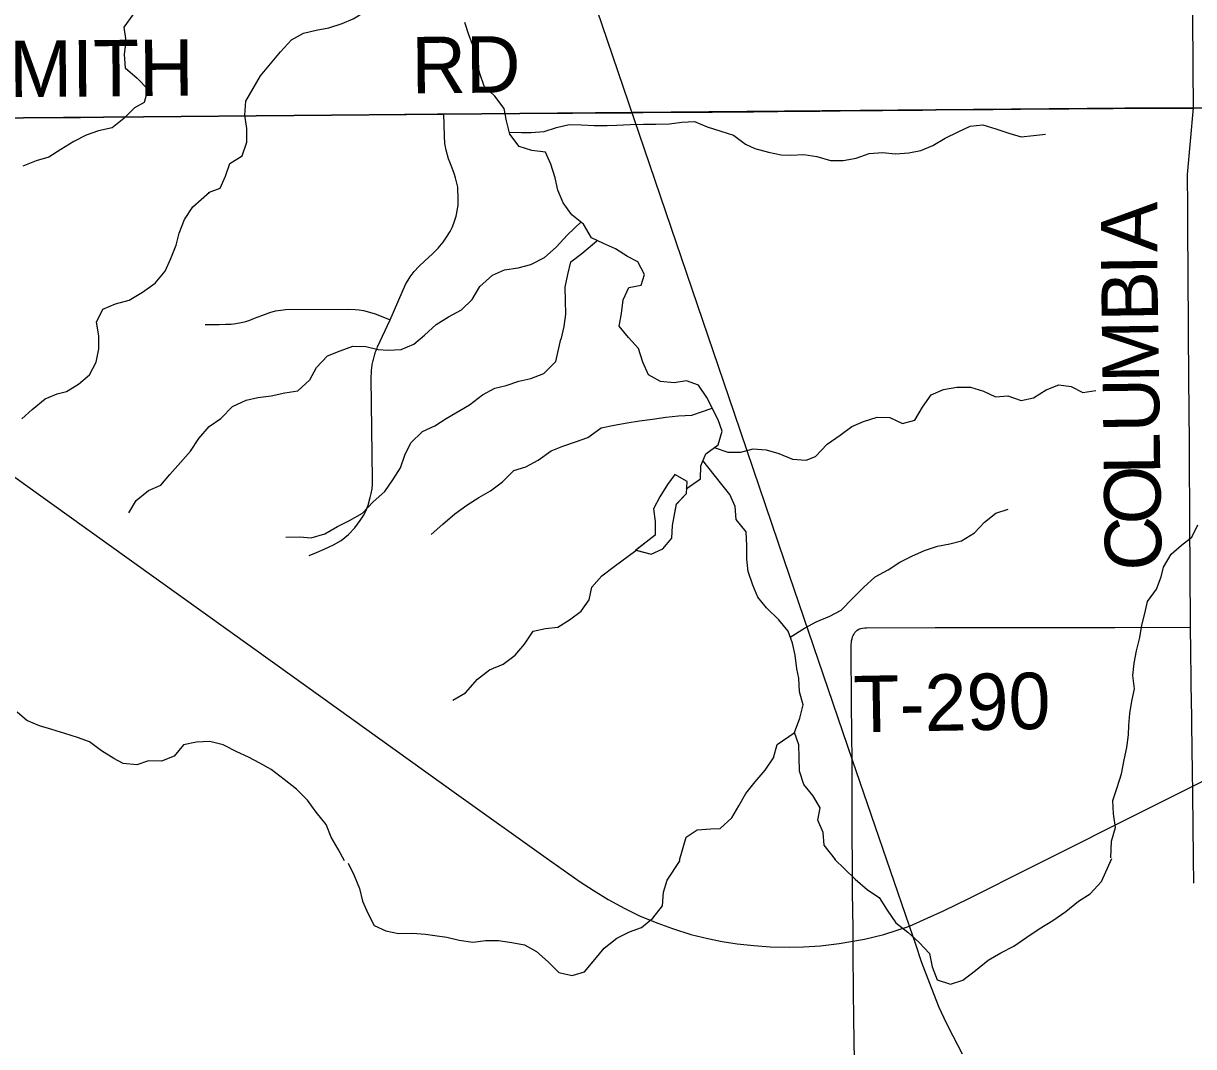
# Model space of a CAD drawing. Extents: x 0 to 34, y 0 to 22.
# Drawn here: x 2.53 to 3.119, y 15.133 to 15.648 of the extents above; entities that cross this region are included whole.
import ezdxf

# ---------------------------------------------------------------- set-up
doc = ezdxf.new("R2010")
doc.units = 0
for name, color, linetype in [('GM_X_County_Road', 7, 'Continuous'), ('GM_X_County_Road_Text', 7, 'Continuous'), ('GM_X_Minor_Lake', 7, 'Continuous'), ('GM_X_Minor_River', 7, 'Continuous'), ('GM_X_Rail_Line', 7, 'Continuous'), ('GM_X_Rail_Line_Text', 7, 'Continuous'), ('GM_X_Township_Road', 7, 'Continuous'), ('GM_X_Township_Road_Text', 7, 'Continuous')]:
    doc.layers.add(name, color=color, linetype=linetype)

msp = doc.modelspace()

# ---------------------------------------------------------------- linework, layer by layer
at = {"layer": 'GM_X_County_Road'}
for points in [[(3.11924, 15.60584), (3.11919, 15.62575), (3.11907, 15.63753), (3.11904, 15.64142), (3.1189, 15.65565)], [(2.82037, 15.60323), (2.82952, 15.60328), (2.83633, 15.60332), (2.84224, 15.60337), (2.86378, 15.60353), (2.87295, 15.60359), (2.87683, 15.60363), (2.89344, 15.60379), (2.89779, 15.60383), (2.91002, 15.60395), (2.92053, 15.60405), (2.9266, 15.60411), (2.93105, 15.60415), (2.94137, 15.60424), (2.95539, 15.60439), (2.96262, 15.60446), (2.97548, 15.60458), (2.98287, 15.60465), (2.98978, 15.60472), (3.0039, 15.60486), (3.01836, 15.605), (3.03215, 15.60513), (3.04401, 15.60525), (3.05014, 15.6053), (3.05658, 15.60534), (3.07883, 15.60549), (3.08802, 15.60555), (3.10679, 15.60568), (3.11614, 15.60573), (3.11924, 15.60584)], [(3.11944, 15.21545), (3.11928, 15.22787), (3.11913, 15.24491), (3.11898, 15.25972), (3.11892, 15.26446), (3.11882, 15.26808), (3.11877, 15.27142), (3.11843, 15.29541), (3.11838, 15.29911), (3.11814, 15.31545), (3.1181, 15.31873), (3.1179, 15.33203), (3.11775, 15.34438), (3.11759, 15.37407), (3.11747, 15.39539), (3.11739, 15.41152), (3.11735, 15.41775), (3.1173, 15.4281), (3.11726, 15.43527), (3.11722, 15.44112), (3.11715, 15.44934), (3.11709, 15.4556), (3.11699, 15.46744), (3.1169, 15.47928), (3.11686, 15.48348), (3.1168, 15.49089), (3.11674, 15.50017), (3.11662, 15.51676), (3.11654, 15.52922), (3.11648, 15.5378), (3.11636, 15.55539), (3.11625, 15.57218), (3.11924, 15.60584)], [(3.11924, 15.60584), (3.17271, 15.60608), (3.20138, 15.6063), (3.21528, 15.6064), (3.22942, 15.60651), (3.2436, 15.60662), (3.25787, 15.60672), (3.2722, 15.60683), (3.28643, 15.60694), (3.30072, 15.60704)], [(2.52668, 15.60066), (2.55877, 15.60097), (2.58238, 15.60119), (2.60104, 15.60137), (2.61493, 15.6015), (2.61972, 15.60155), (2.64145, 15.60176), (2.65811, 15.60192), (2.66756, 15.60201), (2.67183, 15.60205), (2.68886, 15.60221), (2.70243, 15.60233), (2.71219, 15.60243), (2.72201, 15.60253), (2.73341, 15.60264), (2.73861, 15.60269), (2.74187, 15.60272), (2.75121, 15.60281), (2.76164, 15.60291), (2.76591, 15.60295), (2.78188, 15.60301), (2.80664, 15.60315), (2.82037, 15.60323)]]:
    msp.add_lwpolyline(points, dxfattribs=at)
at = {"layer": 'GM_X_Minor_Lake'}
for points in [[(2.8592, 15.40654), (2.86397, 15.41165), (2.86438, 15.41774), (2.85813, 15.4212), (2.8545, 15.41608), (2.85048, 15.41002), (2.84741, 15.40395), (2.84814, 15.39748), (2.84829, 15.39063), (2.83829, 15.383)], [(2.85888, 15.40621), (2.86397, 15.41165), (2.86438, 15.41774), (2.85813, 15.4212), (2.8545, 15.41608), (2.85048, 15.41002), (2.84741, 15.40395), (2.84814, 15.39748), (2.84829, 15.39063), (2.83844, 15.38311)], [(2.83809, 15.3832), (2.84616, 15.38113), (2.85206, 15.38376), (2.85664, 15.38906), (2.85686, 15.39552), (2.85892, 15.40639)], [(2.83844, 15.38311), (2.84616, 15.38113), (2.85206, 15.38376), (2.85664, 15.38906), (2.85686, 15.39552), (2.85888, 15.40621)]]:
    msp.add_lwpolyline(points, dxfattribs=at)
at = {"layer": 'GM_X_Minor_River'}
for points in [[(2.62329, 15.56308), (2.62917, 15.56538), (2.6318, 15.57129), (2.63405, 15.57776), (2.6403, 15.58159), (2.64255, 15.58845), (2.64251, 15.59529), (2.64153, 15.60214), (2.64207, 15.60918), (2.64584, 15.61547), (2.64942, 15.62195), (2.65452, 15.62786), (2.65962, 15.63397), (2.66509, 15.64007), (2.67116, 15.64333), (2.67742, 15.64487), (2.68387, 15.64604), (2.69051, 15.64815), (2.69619, 15.65065), (2.70244, 15.65447), (2.70926, 15.65906), (2.72256, 15.66696)], [(2.58551, 15.65317), (2.5806, 15.64631), (2.58158, 15.63946), (2.58085, 15.63261), (2.58126, 15.62596), (2.58737, 15.62065), (2.59271, 15.61516), (2.59084, 15.60849), (2.5861, 15.60581), (2.58062, 15.60047), (2.57475, 15.5957), (2.56791, 15.59415), (2.56165, 15.59204), (2.5554, 15.58879), (2.54896, 15.58477), (2.54289, 15.58095), (2.53644, 15.57902), (2.5298, 15.57634)], [(2.87994, 15.44872), (2.8743, 15.45994), (2.87009, 15.46621), (2.864, 15.46828), (2.85774, 15.4673), (2.8509, 15.46804), (2.84481, 15.47144), (2.84193, 15.47771), (2.83981, 15.48455), (2.83484, 15.49023), (2.83007, 15.49592), (2.83118, 15.5022), (2.83209, 15.50905), (2.83491, 15.51534), (2.84117, 15.51651), (2.84286, 15.52184), (2.83941, 15.52829), (2.83427, 15.53094), (2.82817, 15.53472), (2.82227, 15.53755), (2.81618, 15.54038), (2.81216, 15.54721), (2.80625, 15.55195), (2.80185, 15.55802), (2.79916, 15.56428), (2.79781, 15.57056), (2.79568, 15.5774), (2.793, 15.58347), (2.78615, 15.58421), (2.77969, 15.58628), (2.7751, 15.59254), (2.77336, 15.59919), (2.77219, 15.60546), (2.76741, 15.61172), (2.76207, 15.61665), (2.75995, 15.62311), (2.75802, 15.62957), (2.75685, 15.63603), (2.75435, 15.64249), (2.75242, 15.64876)], [(2.77472, 15.59349), (2.78098, 15.59332), (2.78573, 15.59334), (2.79238, 15.59393), (2.79845, 15.59586), (2.8049, 15.5974), (2.81097, 15.59723), (2.81743, 15.59688), (2.82408, 15.5969), (2.82883, 15.59711), (2.83567, 15.59732), (2.84231, 15.59754), (2.84858, 15.59756), (2.85542, 15.59777), (2.86168, 15.59856), (2.86795, 15.59896), (2.87442, 15.59613), (2.88126, 15.59406), (2.88773, 15.592), (2.89364, 15.58745), (2.8984, 15.58538), (2.90525, 15.5835), (2.91171, 15.58219), (2.91646, 15.58202), (2.92311, 15.58223), (2.92957, 15.5813), (2.93642, 15.57924), (2.94287, 15.57926), (2.94951, 15.58043), (2.95596, 15.58273), (2.96261, 15.58333), (2.96926, 15.58259), (2.9759, 15.58318), (2.98197, 15.58435), (2.98804, 15.58684), (2.99429, 15.59048), (3.00073, 15.59374), (3.0068, 15.59661), (3.01325, 15.59721), (3.01972, 15.59514), (3.02638, 15.59307), (3.03246, 15.59119), (3.03873, 15.59178), (3.0448, 15.59256)], [(2.52924, 15.44918), (2.53454, 15.45396), (2.54097, 15.45931), (2.54704, 15.4618), (2.55178, 15.46296), (2.55784, 15.4666), (2.56333, 15.47137), (2.56672, 15.47766), (2.56801, 15.48451), (2.56798, 15.49098), (2.56681, 15.49782), (2.57001, 15.50449), (2.57645, 15.50718), (2.58328, 15.50892), (2.5901, 15.51293), (2.59635, 15.51752), (2.60145, 15.52363), (2.60427, 15.52991), (2.60708, 15.53658), (2.60857, 15.54267), (2.6112, 15.54953), (2.61535, 15.55601), (2.62382, 15.56331)], [(2.58322, 15.40183), (2.5868, 15.40812), (2.59304, 15.41309), (2.5993, 15.41577), (2.60383, 15.42111), (2.60912, 15.42722), (2.61422, 15.43295), (2.61837, 15.43924), (2.62366, 15.44534), (2.62953, 15.44936), (2.63539, 15.45547), (2.64221, 15.45853), (2.64809, 15.45989), (2.65492, 15.46086), (2.66176, 15.46222), (2.66821, 15.46338), (2.67426, 15.46892), (2.67765, 15.47502), (2.68313, 15.48094), (2.68957, 15.48343), (2.69602, 15.48574), (2.70248, 15.48557), (2.70876, 15.48407), (2.71351, 15.48371), (2.72034, 15.48411), (2.7266, 15.4868), (2.73208, 15.49138), (2.73794, 15.49673), (2.74419, 15.50056), (2.75064, 15.504), (2.75612, 15.50935), (2.75989, 15.51583), (2.76632, 15.52156), (2.77238, 15.52425), (2.77922, 15.52522), (2.78567, 15.52696), (2.79249, 15.5304), (2.79835, 15.53556), (2.80402, 15.54186), (2.81098, 15.54838)], [(2.80085, 15.48916), (2.80234, 15.49563), (2.80326, 15.50191), (2.80304, 15.50857), (2.80281, 15.51541), (2.8043, 15.52189), (2.80579, 15.52817), (2.81128, 15.53237), (2.8189, 15.53886)], [(2.66229, 15.38956), (2.66912, 15.38978), (2.67502, 15.38923), (2.68184, 15.39134), (2.68828, 15.39498), (2.69435, 15.39805), (2.70079, 15.40168), (2.70627, 15.40741), (2.71213, 15.41257), (2.71609, 15.41848), (2.72005, 15.42458), (2.72211, 15.43086), (2.72512, 15.43715), (2.73098, 15.44288), (2.73724, 15.44575), (2.74292, 15.44939), (2.75466, 15.45628), (2.76128, 15.46125), (2.76754, 15.46469), (2.77323, 15.46605), (2.77949, 15.46816), (2.78556, 15.46951), (2.79219, 15.47201), (2.79824, 15.47812), (2.80065, 15.48929)], [(2.87799, 15.43476), (2.88488, 15.4324), (2.89133, 15.43243), (2.89759, 15.43416), (2.90405, 15.43361), (2.91052, 15.43173), (2.91737, 15.42891), (2.92421, 15.42836), (2.92895, 15.43028), (2.93481, 15.43639), (2.94144, 15.44098), (2.9473, 15.44537), (2.95318, 15.44787), (2.96001, 15.44998), (2.96646, 15.44982), (2.97275, 15.44679), (2.97901, 15.44853), (2.98277, 15.45501), (2.98711, 15.4613), (2.99337, 15.46399), (3.0002, 15.46515), (3.00704, 15.46518), (3.01351, 15.46311), (3.0196, 15.46028), (3.02586, 15.46087), (3.03252, 15.45842), (3.03878, 15.45978), (3.04503, 15.4638), (3.05148, 15.46629), (3.05775, 15.46555), (3.06365, 15.46253), (3.0701, 15.46351)], [(2.73541, 15.39097), (2.74127, 15.39612), (2.74732, 15.40147), (2.75338, 15.40568), (2.75944, 15.40969), (2.76531, 15.41295), (2.77137, 15.41754), (2.77704, 15.42326), (2.78311, 15.425), (2.78936, 15.42844), (2.7958, 15.43303), (2.80167, 15.43552), (2.80812, 15.43764), (2.81438, 15.43976), (2.821, 15.44472), (2.82764, 15.44608), (2.8341, 15.44724), (2.84036, 15.44822), (2.84681, 15.449), (2.85364, 15.44998), (2.85991, 15.45076), (2.86674, 15.45098), (2.87691, 15.45465)], [(2.86388, 15.41393), (2.87107, 15.41904), (2.87123, 15.4255), (2.87367, 15.4316), (2.87992, 15.43619), (2.88198, 15.44304), (2.87993, 15.44873)], [(2.93896, 15.22741), (2.93329, 15.23457), (2.93288, 15.24104), (2.93019, 15.24712), (2.9313, 15.2534), (2.92767, 15.25966), (2.92308, 15.26516), (2.92096, 15.27181), (2.92074, 15.27865), (2.92052, 15.28512), (2.9184, 15.29139), (2.92103, 15.29844), (2.9227, 15.30529), (2.92096, 15.31175), (2.92055, 15.3186), (2.91958, 15.32335), (2.91879, 15.33019), (2.91743, 15.33627), (2.91512, 15.34235), (2.91054, 15.34804), (2.90424, 15.35411), (2.89985, 15.35942), (2.89735, 15.36549), (2.89504, 15.37233), (2.89444, 15.37861), (2.8944, 15.38545), (2.89399, 15.3923), (2.88903, 15.39856), (2.88842, 15.40502), (2.88574, 15.4111), (2.88115, 15.41698), (2.87221, 15.4282)], [(2.9162, 15.33926), (2.92347, 15.34391), (2.92934, 15.34697), (2.93617, 15.34985), (2.94185, 15.35291), (2.94752, 15.35883), (2.95319, 15.36437), (2.95906, 15.36971), (2.9655, 15.37316), (2.97137, 15.37698), (2.97743, 15.38005), (2.98387, 15.38293), (2.99032, 15.38504), (2.99658, 15.38621), (3.00246, 15.38775), (3.00909, 15.39177), (3.01401, 15.39711), (3.01968, 15.4017), (3.02594, 15.40381)], [(3.07775, 15.22817), (3.07801, 15.23662), (3.08007, 15.24348), (3.07908, 15.25032), (3.07867, 15.25716), (3.08092, 15.26364), (3.08298, 15.27049), (3.08446, 15.27754), (3.08576, 15.28382), (3.08649, 15.2901), (3.08666, 15.29485), (3.0872, 15.30094), (3.08831, 15.30703), (3.08961, 15.31332), (3.08882, 15.31997), (3.08936, 15.32625), (3.09066, 15.33234), (3.09234, 15.33919), (3.09326, 15.34528), (3.09475, 15.35118), (3.09605, 15.35728), (3.10058, 15.36338), (3.10302, 15.36967), (3.10414, 15.37461), (3.1081, 15.3811), (3.1132, 15.38568), (3.1185, 15.38969), (3.12151, 15.39579)], [(2.74625, 15.30751), (2.75269, 15.31133), (2.75873, 15.3182), (2.76479, 15.32279), (2.77161, 15.32567), (2.77767, 15.33025), (2.78239, 15.33579), (2.78673, 15.34227), (2.79299, 15.34362), (2.79925, 15.34441), (2.80512, 15.34804), (2.81099, 15.35244), (2.81495, 15.35816), (2.81625, 15.36444), (2.82135, 15.37017), (2.8276, 15.37494), (2.83849, 15.383)], [(2.69176, 15.22673), (2.6885, 15.23262), (2.68505, 15.23869), (2.68255, 15.24496), (2.67758, 15.25122), (2.67319, 15.25729), (2.66765, 15.26279), (2.66136, 15.26772), (2.65487, 15.27264), (2.64916, 15.27585), (2.64345, 15.27888), (2.63754, 15.28152), (2.63069, 15.28511), (2.62403, 15.2868), (2.61719, 15.2864), (2.61073, 15.28505), (2.60601, 15.27933), (2.59956, 15.27683), (2.5931, 15.277), (2.58722, 15.27508), (2.58038, 15.27563), (2.57561, 15.27828), (2.56933, 15.28206), (2.56341, 15.2866), (2.55732, 15.28887), (2.55086, 15.29075), (2.54439, 15.29282), (2.53811, 15.2947), (2.53182, 15.29734), (2.52687, 15.30151)], [(2.86046, 15.227), (2.86376, 15.2387), (2.86944, 15.24233), (2.87627, 15.24273), (2.88102, 15.24294), (2.88688, 15.24829), (2.89027, 15.25439), (2.89385, 15.26068), (2.89857, 15.2664), (2.90367, 15.27232), (2.90782, 15.27861), (2.90969, 15.28527), (2.91816, 15.29107)], [(2.69356, 15.22559), (2.69669, 15.21926), (2.69924, 15.21276), (2.70084, 15.20646), (2.70359, 15.20033), (2.70672, 15.19419), (2.71256, 15.19143), (2.71901, 15.19017), (2.72605, 15.19023), (2.73251, 15.18973), (2.73726, 15.18908), (2.74333, 15.18821), (2.74958, 15.18676), (2.75641, 15.18569), (2.7629, 15.18652), (2.76937, 15.1866), (2.77601, 15.18553), (2.78246, 15.18446), (2.78849, 15.18112), (2.79429, 15.17588), (2.79972, 15.17047), (2.80635, 15.16902), (2.81266, 15.1708), (2.8179, 15.17698), (2.82257, 15.18278), (2.82893, 15.1878), (2.83527, 15.19091), (2.84139, 15.19308), (2.84699, 15.19792), (2.85186, 15.2041), (2.85236, 15.21093), (2.85417, 15.21698), (2.86072, 15.2269)], [(2.93857, 15.22761), (2.94893, 15.21754), (2.95511, 15.21211), (2.96094, 15.20821), (2.96501, 15.20186), (2.96947, 15.19551), (2.97548, 15.19084), (2.98109, 15.18561), (2.98632, 15.18001), (2.98773, 15.17333), (2.99028, 15.16683), (2.9969, 15.16462), (3.00321, 15.16659), (3.00957, 15.17142), (3.01594, 15.17662), (3.02229, 15.18031), (3.02881, 15.1838), (3.03536, 15.18824), (3.04152, 15.1925), (3.04844, 15.19674), (3.05499, 15.20119), (3.06136, 15.20639), (3.06732, 15.21008), (3.07294, 15.21625), (3.0781, 15.22789)]]:
    msp.add_lwpolyline(points, dxfattribs=at)
at = {"layer": 'GM_X_Rail_Line'}
for points in [[(3.00296, 15.12942), (2.99826, 15.13842), (2.99484, 15.14505), (2.99125, 15.15289), (2.98733, 15.16282), (2.98231, 15.17591), (2.97949, 15.18457), (2.97627, 15.19384), (2.94765, 15.27732), (2.91339, 15.3778), (2.88811, 15.45182), (2.81087, 15.67878)], [(2.43799, 15.48288), (2.5311, 15.41597), (2.56089, 15.39473), (2.65663, 15.32604), (2.74822, 15.2605), (2.79329, 15.22828), (2.81038, 15.21614), (2.81691, 15.21189), (2.82449, 15.20724), (2.83294, 15.20269), (2.84063, 15.1989), (2.84948, 15.19525), (2.85686, 15.19262), (2.86622, 15.18969), (2.87476, 15.18762), (2.8819, 15.1861), (2.88958, 15.18494), (2.89783, 15.18403), (2.90607, 15.18347), (2.91588, 15.18322), (2.92286, 15.18342), (2.93151, 15.18398), (2.94087, 15.18514), (2.95366, 15.18726), (2.96332, 15.18969), (2.97627, 15.19384), (2.98517, 15.19778), (2.99337, 15.20148), (3.00611, 15.2078), (3.03762, 15.22353), (3.15981, 15.28482)]]:
    msp.add_lwpolyline(points, dxfattribs=at)
at = {"layer": 'GM_X_Rail_Line_Text'}
for points in [[(2.1, 17.79837), (2.1, 15.5976), (2.1086, 15.59768), (2.31573, 15.59863), (2.44951, 15.59999), (2.59049, 15.60122), (2.7419, 15.60256), (3.08466, 15.60564), (3.11906, 15.60565), (3.30823, 15.60755)], [(3.30823, 15.60755), (3.11906, 15.60565), (3.08466, 15.60564), (2.7419, 15.60256), (2.59049, 15.60122), (2.44951, 15.59999), (2.31573, 15.59863), (2.1086, 15.59768), (2.1, 15.5976), (2.1, 14.1), (4.29894, 14.1)]]:
    msp.add_lwpolyline(points, dxfattribs=at)
at = {"layer": 'GM_X_Township_Road'}
for points in [[(2.6739, 15.38047), (2.67764, 15.38198), (2.6816, 15.38363), (2.68397, 15.38471), (2.68627, 15.38572), (2.69016, 15.38802), (2.69375, 15.39097), (2.69692, 15.39435), (2.69973, 15.39809), (2.70131, 15.40061), (2.70246, 15.40277), (2.70361, 15.40572), (2.70476, 15.40953), (2.70527, 15.41161), (2.7057, 15.41399), (2.70584, 15.41608), (2.70588, 15.41859), (2.70527, 15.46952), (2.70534, 15.47328), (2.7054, 15.47394), (2.70547, 15.4746), (2.70556, 15.47525), (2.70565, 15.47591), (2.70576, 15.47656), (2.70588, 15.47721), (2.706, 15.47786), (2.70614, 15.4785), (2.7063, 15.47915), (2.70646, 15.47979), (2.70664, 15.48043), (2.70682, 15.48106), (2.70702, 15.48169), (2.70722, 15.48232), (2.70744, 15.48294), (2.70767, 15.48357), (2.70791, 15.48418), (2.70816, 15.48479), (2.70842, 15.4854), (2.71469, 15.49901), (2.7208, 15.51304), (2.72246, 15.51678), (2.72476, 15.52074), (2.72685, 15.5234), (2.72914, 15.52592), (2.73217, 15.52872), (2.73612, 15.53232), (2.73886, 15.53505), (2.74152, 15.53815), (2.74317, 15.54059), (2.7449, 15.54347), (2.746, 15.54559), (2.74684, 15.54764), (2.74792, 15.55131), (2.74864, 15.55483), (2.74893, 15.55692), (2.74907, 15.55966), (2.74878, 15.56577), (2.74835, 15.56785), (2.74763, 15.57052), (2.74706, 15.57267), (2.74583, 15.57598), (2.74418, 15.58015), (2.74289, 15.5844), (2.74231, 15.58778), (2.74209, 15.59167), (2.74187, 15.60272)], [(2.62153, 15.49669), (2.62866, 15.49678), (2.63205, 15.49682), (2.63467, 15.49695), (2.63712, 15.49716), (2.63981, 15.49768), (2.6421, 15.49825), (2.64409, 15.4989), (2.64645, 15.49982), (2.65011, 15.50125), (2.65424, 15.50271), (2.65705, 15.50354), (2.65964, 15.50396), (2.66198, 15.50422), (2.69369, 15.50448), (2.69706, 15.50432), (2.69914, 15.50411), (2.70142, 15.5037), (2.70433, 15.50297), (2.70724, 15.50214), (2.70947, 15.50126), (2.71469, 15.49901)], [(2.94871, 15.1203), (2.94838, 15.13485), (2.94821, 15.14901), (2.94815, 15.15941), (2.94798, 15.18183), (2.94793, 15.18739), (2.94787, 15.19262), (2.94765, 15.21099), (2.94759, 15.22285), (2.94748, 15.24178), (2.94736, 15.27685), (2.94731, 15.2909), (2.94714, 15.30573), (2.94692, 15.33388), (2.94697, 15.33563), (2.94703, 15.33658), (2.94714, 15.33748), (2.94736, 15.33844), (2.94765, 15.33939), (2.94793, 15.34006), (2.94826, 15.34068), (2.94883, 15.34158), (2.94933, 15.3422)], [(2.94933, 15.3422), (2.95, 15.34276), (2.95079, 15.34327), (2.95175, 15.34366), (2.95259, 15.34388), (2.95371, 15.344), (2.95467, 15.34406), (2.98928, 15.34422), (3.05009, 15.34411), (3.07769, 15.34417)], [(3.07769, 15.34417), (3.0797, 15.34417), (3.11775, 15.34438)]]:
    msp.add_lwpolyline(points, dxfattribs=at)

# ---------------------------------------------------------------- texts
at = {"layer": 'GM_X_County_Road_Text'}
for s, height, rotation, p in [('SMITH', 0.028409, 0.44219, (2.4977, 15.61097)), ('RD', 0.028409, 0.49554, (2.72561, 15.61305)), ('A', 0.02841, 89.69763, (3.10101, 15.53323)), ('I', 0.02841, 90.75725, (3.10117, 15.5217)), ('B', 0.02841, 90.80793, (3.1015, 15.49838)), ('M', 0.02841, 90.81001, (3.10193, 15.46754)), ('U', 0.02841, 90.80919, (3.10228, 15.44255)), ('L', 0.02841, 90.80798, (3.10258, 15.4213)), ('O', 0.02841, 90.80919, (3.10294, 15.3963)), ('C', 0.02841, 90.80793, (3.10327, 15.37297))]:
    msp.add_text(s, height=height, rotation=rotation, dxfattribs=at).set_placement(p)
at = {"layer": 'GM_X_Township_Road_Text'}
msp.add_text('T-290', height=0.028409, rotation=1.05625, dxfattribs=at).set_placement((2.94828, 15.29135))

doc.saveas('drawing.dxf')
